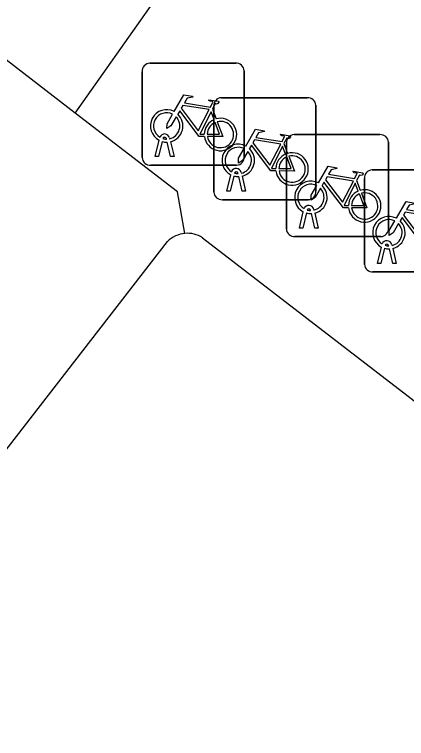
# Model space of a CAD drawing. Extents: x 161402 to 161933, y 381650 to 382313.
# Drawn here: x 161747.15 to 161750.99, y 382129.87 to 382136.96 of the extents above; entities that cross this region are included whole.
import ezdxf

# ---------------------------------------------------------------- set-up
doc = ezdxf.new("R2010")
doc.units = 0
for name, color, linetype in [('IMGEO_Fietsenrek', 7, 'Continuous'), ('IMGEO_Groenvoorziening', 7, 'Continuous'), ('IMGEO_Parkeervlak_open', 7, 'Continuous'), ('IMGEO_Verkeerseiland_open', 7, 'Continuous')]:
    doc.layers.add(name, color=color, linetype=linetype)

msp = doc.modelspace()

# ---------------------------------------------------------------- linework, layer by layer
at = {"layer": 'IMGEO_Fietsenrek'}
for p, q in [((161748.4719, 382136.4825), (161749.3128, 382136.4825)), ((161749.3128, 382136.4825), (161748.4719, 382136.4825)), ((161748.3975, 382135.5579), (161748.3975, 382136.3988)), ((161748.3975, 382136.3988), (161748.3975, 382135.5579)), ((161749.3965, 382136.4081), (161749.3965, 382135.5672)), ((161749.3965, 382135.5672), (161749.3965, 382136.4081)), ((161749.1729, 382136.1445), (161750.0138, 382136.1445)), ((161750.0138, 382136.1445), (161749.1729, 382136.1445)), ((161749.0842, 382136.0322), (161749.1205, 382135.937)), ((161749.0985, 382135.2199), (161749.0985, 382136.0608)), ((161749.0985, 382136.0608), (161749.0985, 382135.2199)), ((161750.0975, 382136.0701), (161750.0975, 382135.2292)), ((161750.0975, 382135.2292), (161750.0975, 382136.0701)), ((161748.5245, 382135.5673), (161748.5628, 382135.7273)), ((161748.6349, 382135.7389), (161748.6339, 382135.7432)), ((161748.6656, 382135.7504), (161748.6674, 382135.7425)), ((161749.8839, 382135.7825), (161750.7248, 382135.7825)), ((161750.7248, 382135.7825), (161749.8839, 382135.7825)), ((161748.5932, 382135.7151), (161748.5579, 382135.5673)), ((161748.676, 382135.5673), (161748.6421, 382135.709)), ((161748.6744, 382135.7133), (161748.7094, 382135.5673)), ((161749.7852, 382135.6942), (161749.8215, 382135.599)), ((161749.8095, 382134.8579), (161749.8095, 382135.6988)), ((161749.8095, 382135.6988), (161749.8095, 382134.8579)), ((161750.8085, 382135.7081), (161750.8085, 382134.8672)), ((161750.8085, 382134.8672), (161750.8085, 382135.7081)), ((161748.5579, 382135.5673), (161748.5245, 382135.5673)), ((161748.7094, 382135.5673), (161748.676, 382135.5673)), ((161749.3221, 382135.4835), (161748.4812, 382135.4835)), ((161748.4812, 382135.4835), (161749.3221, 382135.4835)), ((161750.6479, 382135.4365), (161751.4888, 382135.4365)), ((161751.4888, 382135.4365), (161750.6479, 382135.4365)), ((161749.2255, 382135.2293), (161749.2638, 382135.3893)), ((161749.2942, 382135.3771), (161749.2589, 382135.2293)), ((161749.3359, 382135.4009), (161749.3349, 382135.4052)), ((161749.377, 382135.2293), (161749.3431, 382135.371)), ((161749.3666, 382135.4124), (161749.3684, 382135.4045)), ((161749.3754, 382135.3753), (161749.4104, 382135.2293)), ((161750.4962, 382135.3322), (161750.5325, 382135.237)), ((161750.5735, 382134.5119), (161750.5735, 382135.3528)), ((161750.5735, 382135.3528), (161750.5735, 382134.5119)), ((161749.2589, 382135.2293), (161749.2255, 382135.2293)), ((161749.4104, 382135.2293), (161749.377, 382135.2293)), ((161750.0231, 382135.1455), (161749.1822, 382135.1455)), ((161749.1822, 382135.1455), (161750.0231, 382135.1455)), ((161749.9365, 382134.8673), (161749.9748, 382135.0273)), ((161750.0052, 382135.0151), (161749.9699, 382134.8673)), ((161750.0469, 382135.0389), (161750.0459, 382135.0432)), ((161750.0776, 382135.0504), (161750.0794, 382135.0425)), ((161750.0864, 382135.0133), (161750.1214, 382134.8673)), ((161750.088, 382134.8673), (161750.0541, 382135.009)), ((161749.9699, 382134.8673), (161749.9365, 382134.8673)), ((161750.1214, 382134.8673), (161750.088, 382134.8673)), ((161750.7341, 382134.7835), (161749.8932, 382134.7835)), ((161749.8932, 382134.7835), (161750.7341, 382134.7835)), ((161750.7005, 382134.5213), (161750.7388, 382134.6813)), ((161750.7692, 382134.6691), (161750.7339, 382134.5213)), ((161750.8109, 382134.6929), (161750.8099, 382134.6972)), ((161750.852, 382134.5213), (161750.8181, 382134.663)), ((161750.8416, 382134.7044), (161750.8434, 382134.6965)), ((161750.8504, 382134.6673), (161750.8854, 382134.5213)), ((161750.7339, 382134.5213), (161750.7005, 382134.5213)), ((161750.8854, 382134.5213), (161750.852, 382134.5213)), ((161751.4981, 382134.4375), (161750.6572, 382134.4375)), ((161750.6572, 382134.4375), (161751.4981, 382134.4375))]:
    msp.add_line(p, q, dxfattribs=at)
for points in [[(161748.7101, 382136.0092), (161748.8048, 382136.1727), (161748.891, 382136.1589), (161748.8927, 382136.1502), (161748.8366, 382136.1393), (161748.8104, 382136.094), (161749.0656, 382136.0532)], [(161749.0656, 382136.0532), (161749.0906, 382136.102), (161749.0855, 382136.106), (161749.0623, 382136.1097), (161749.0496, 382136.1172), (161749.0486, 382136.1203), (161749.0508, 382136.1249), (161749.1456, 382136.1098), (161749.1479, 382136.0995), (161749.1385, 382136.0871), (161749.1261, 382136.0807), (161749.1116, 382136.0869), (161749.0842, 382136.0322)], [(161749.0058, 382135.7645), (161748.9561, 382135.7646), (161748.7654, 382136.0163), (161748.7464, 382135.9835)], [(161749.0527, 382136.028), (161748.7959, 382136.069), (161748.7792, 382136.0402), (161748.9462, 382135.8199), (161749.0527, 382136.028)], [(161749.1007, 382135.93), (161749.0714, 382136.0068), (161748.962, 382135.7887), (161749.0047, 382135.7886)], [(161748.7308, 382135.9567), (161748.6792, 382135.8675), (161748.6393, 382135.8415), (161748.6405, 382135.889), (161748.695, 382135.9832)], [(161749.0347, 382135.7885), (161749.1546, 382135.7883), (161749.1114, 382135.9019)], [(161749.1312, 382135.9088), (161749.1862, 382135.7642), (161749.0361, 382135.7645)], [(161749.4111, 382135.6712), (161749.5058, 382135.8347), (161749.592, 382135.8209), (161749.5937, 382135.8122), (161749.5376, 382135.8013), (161749.5114, 382135.756), (161749.7666, 382135.7152)], [(161749.7537, 382135.69), (161749.4969, 382135.731), (161749.4802, 382135.7022), (161749.6472, 382135.4819), (161749.7537, 382135.69)], [(161749.7666, 382135.7152), (161749.7916, 382135.764), (161749.7865, 382135.768), (161749.7633, 382135.7717), (161749.7506, 382135.7792), (161749.7496, 382135.7823), (161749.7518, 382135.7869), (161749.8466, 382135.7718), (161749.8489, 382135.7615), (161749.8395, 382135.7491), (161749.8271, 382135.7427), (161749.8126, 382135.7489), (161749.7852, 382135.6942)], [(161749.7068, 382135.4265), (161749.6571, 382135.4266), (161749.4664, 382135.6783), (161749.4474, 382135.6455)], [(161749.8017, 382135.592), (161749.7724, 382135.6688), (161749.663, 382135.4507), (161749.7057, 382135.4506)], [(161749.4318, 382135.6187), (161749.3802, 382135.5295), (161749.3403, 382135.5035), (161749.3415, 382135.551), (161749.396, 382135.6452)], [(161749.7357, 382135.4505), (161749.8556, 382135.4503), (161749.8124, 382135.5639)], [(161749.8322, 382135.5708), (161749.8872, 382135.4262), (161749.7371, 382135.4265)], [(161750.1221, 382135.3092), (161750.2168, 382135.4727), (161750.303, 382135.4589), (161750.3047, 382135.4502), (161750.2486, 382135.4393), (161750.2224, 382135.394), (161750.4776, 382135.3532)], [(161750.4647, 382135.328), (161750.2079, 382135.369), (161750.1912, 382135.3402), (161750.3582, 382135.1199), (161750.4647, 382135.328)], [(161750.4776, 382135.3532), (161750.5026, 382135.402), (161750.4975, 382135.406), (161750.4743, 382135.4097), (161750.4616, 382135.4172), (161750.4606, 382135.4203), (161750.4628, 382135.4249), (161750.5576, 382135.4098), (161750.5599, 382135.3995), (161750.5505, 382135.3871), (161750.5381, 382135.3807), (161750.5236, 382135.3869), (161750.4962, 382135.3322)], [(161750.4178, 382135.0645), (161750.3681, 382135.0646), (161750.1774, 382135.3163), (161750.1584, 382135.2835)], [(161750.5127, 382135.23), (161750.4834, 382135.3068), (161750.374, 382135.0887), (161750.4167, 382135.0886)], [(161750.1428, 382135.2567), (161750.0912, 382135.1675), (161750.0513, 382135.1415), (161750.0525, 382135.189), (161750.107, 382135.2832)], [(161750.4467, 382135.0885), (161750.5666, 382135.0883), (161750.5234, 382135.2019)], [(161750.5432, 382135.2088), (161750.5982, 382135.0642), (161750.4481, 382135.0645)], [(161750.8861, 382134.9632), (161750.9808, 382135.1267), (161751.067, 382135.1129), (161751.0687, 382135.1042), (161751.0126, 382135.0933), (161750.9864, 382135.048), (161751.2416, 382135.0072)], [(161751.2287, 382134.982), (161750.9719, 382135.023), (161750.9552, 382134.9942), (161751.1222, 382134.7739), (161751.2287, 382134.982)], [(161751.1818, 382134.7185), (161751.1321, 382134.7186), (161750.9414, 382134.9703), (161750.9224, 382134.9375)], [(161750.9068, 382134.9107), (161750.8552, 382134.8215), (161750.8153, 382134.7955), (161750.8165, 382134.843), (161750.871, 382134.9372)]]:
    msp.add_lwpolyline(points, dxfattribs=at)
for centre, radius, start, end in [((161748.4752, 382136.4046), 0.0779, 92.4484, 184.28452), ((161748.4752, 382136.4046), 0.0779, 92.4484, 184.28452), ((161749.3186, 382136.4048), 0.0779, 2.4484, 94.28452), ((161749.3186, 382136.4048), 0.0779, 2.4484, 94.28452), ((161749.1762, 382136.0666), 0.0779, 92.4484, 184.28452), ((161749.1762, 382136.0666), 0.0779, 92.4484, 184.28452), ((161750.0196, 382136.0668), 0.0779, 2.4484, 94.28452), ((161750.0196, 382136.0668), 0.0779, 2.4484, 94.28452), ((161748.6371, 382135.8679), 0.159, 62.67661, 242.13685), ((161748.6371, 382135.8679), 0.129, 63.31916, 238.90302), ((161748.6371, 382135.8679), 0.129, 283.60429, 43.43025), ((161748.6371, 382135.8679), 0.159, 283.5766, 46.60424), ((161749.1637, 382135.7839), 0.159, 187.0065, 105.77075), ((161749.1637, 382135.7839), 0.159, 113.3408, 178.32165), ((161749.1637, 382135.7839), 0.129, 113.92302, 177.95563), ((161749.1637, 382135.7839), 0.129, 188.67146, 104.58832), ((161748.6169, 382135.7393), 0.0499, 12.8025, 158.69338), ((161748.6169, 382135.7393), 0.0174, 12.8025, 163.45023), ((161748.6371, 382135.8679), 0.129, 253.41502, 269.02044), ((161749.8872, 382135.7046), 0.0779, 92.4484, 184.28452), ((161749.8872, 382135.7046), 0.0779, 92.4484, 184.28452), ((161750.7306, 382135.7048), 0.0779, 2.4484, 94.28452), ((161750.7306, 382135.7048), 0.0779, 2.4484, 94.28452), ((161748.6371, 382135.8679), 0.159, 253.99666, 271.78671), ((161749.3381, 382135.5299), 0.159, 62.67661, 242.13685), ((161749.3381, 382135.5299), 0.129, 63.31916, 238.90302), ((161749.3381, 382135.5299), 0.129, 283.60429, 43.43025), ((161749.3381, 382135.5299), 0.159, 283.5766, 46.60424), ((161749.8647, 382135.4459), 0.159, 113.3408, 178.32165), ((161749.8647, 382135.4459), 0.159, 187.0065, 105.77075), ((161748.4754, 382135.5612), 0.0779, 182.4484, 274.28452), ((161748.4754, 382135.5612), 0.0779, 182.4484, 274.28452), ((161749.3188, 382135.5614), 0.0779, 272.4484, 4.28452), ((161749.3188, 382135.5614), 0.0779, 272.4484, 4.28452), ((161749.8647, 382135.4459), 0.129, 113.92302, 177.95563), ((161749.8647, 382135.4459), 0.129, 188.67146, 104.58832), ((161749.3179, 382135.4013), 0.0499, 12.8025, 158.69338), ((161750.6512, 382135.3586), 0.0779, 92.4484, 184.28452), ((161750.6512, 382135.3586), 0.0779, 92.4484, 184.28452), ((161749.3381, 382135.5299), 0.159, 253.99666, 271.78671), ((161749.3179, 382135.4013), 0.0174, 12.8025, 163.45023), ((161749.3381, 382135.5299), 0.129, 253.41502, 269.02044), ((161750.0491, 382135.1679), 0.159, 62.67661, 242.13685), ((161750.0491, 382135.1679), 0.129, 63.31916, 238.90302), ((161750.0198, 382135.2234), 0.0779, 272.4484, 4.28452), ((161750.0198, 382135.2234), 0.0779, 272.4484, 4.28452), ((161750.0491, 382135.1679), 0.129, 283.60429, 43.43025), ((161750.0491, 382135.1679), 0.159, 283.5766, 46.60424), ((161750.5757, 382135.0839), 0.159, 113.3408, 178.32165), ((161750.5757, 382135.0839), 0.159, 187.0065, 105.77075), ((161749.1764, 382135.2232), 0.0779, 182.4484, 274.28452), ((161749.1764, 382135.2232), 0.0779, 182.4484, 274.28452), ((161750.5757, 382135.0839), 0.129, 113.92302, 177.95563), ((161750.5757, 382135.0839), 0.129, 188.67146, 104.58832), ((161750.0289, 382135.0393), 0.0499, 12.8025, 158.69338), ((161750.0491, 382135.1679), 0.159, 253.99666, 271.78671), ((161750.0289, 382135.0393), 0.0174, 12.8025, 163.45023), ((161750.0491, 382135.1679), 0.129, 253.41502, 269.02044), ((161750.8131, 382134.8219), 0.159, 62.67661, 242.13685), ((161750.8131, 382134.8219), 0.129, 63.31916, 238.90302), ((161750.7308, 382134.8614), 0.0779, 272.4484, 4.28452), ((161750.7308, 382134.8614), 0.0779, 272.4484, 4.28452), ((161750.8131, 382134.8219), 0.129, 283.60429, 43.43025), ((161750.8131, 382134.8219), 0.159, 283.5766, 46.60424), ((161749.8874, 382134.8612), 0.0779, 182.4484, 274.28452), ((161749.8874, 382134.8612), 0.0779, 182.4484, 274.28452), ((161750.7929, 382134.6933), 0.0499, 12.8025, 158.69338), ((161750.8131, 382134.8219), 0.159, 253.99666, 271.78671), ((161750.7929, 382134.6933), 0.0174, 12.8025, 163.45023), ((161750.8131, 382134.8219), 0.129, 253.41502, 269.02044), ((161750.6514, 382134.5152), 0.0779, 182.4484, 274.28452), ((161750.6514, 382134.5152), 0.0779, 182.4484, 274.28452)]:
    msp.add_arc(centre, radius, start, end, dxfattribs=at)
at = {"layer": 'IMGEO_Groenvoorziening'}
msp.add_lwpolyline([(161747.742, 382135.994), (161746.632, 382136.848), (161743.016, 382131.225), (161739.959, 382127.26), (161737.784, 382129.023)], dxfattribs=at)
at = {"layer": 'IMGEO_Parkeervlak_open'}
for points in [[(161743.769, 382128.441), (161748.644, 382134.736)], [(161748.988, 382134.772), (161752.379, 382132.16)]]:
    msp.add_lwpolyline(points, dxfattribs=at)
for centre, radius, start, end in [((161748.8418, 382134.5324), 0.2838, 95.41618, 134.17659), ((161748.8391, 382134.5423), 0.2738, 57.04103, 95.04239)]:
    msp.add_arc(centre, radius, start, end, dxfattribs=at)
at = {"layer": 'IMGEO_Verkeerseiland_open'}
for points in [[(161747.742, 382135.994), (161748.503, 382137.071), (161749.906, 382138.949), (161750.169, 382139.212)], [(161748.815, 382134.815), (161748.744, 382135.223), (161747.742, 382135.994)]]:
    msp.add_lwpolyline(points, dxfattribs=at)

doc.saveas('drawing.dxf')
